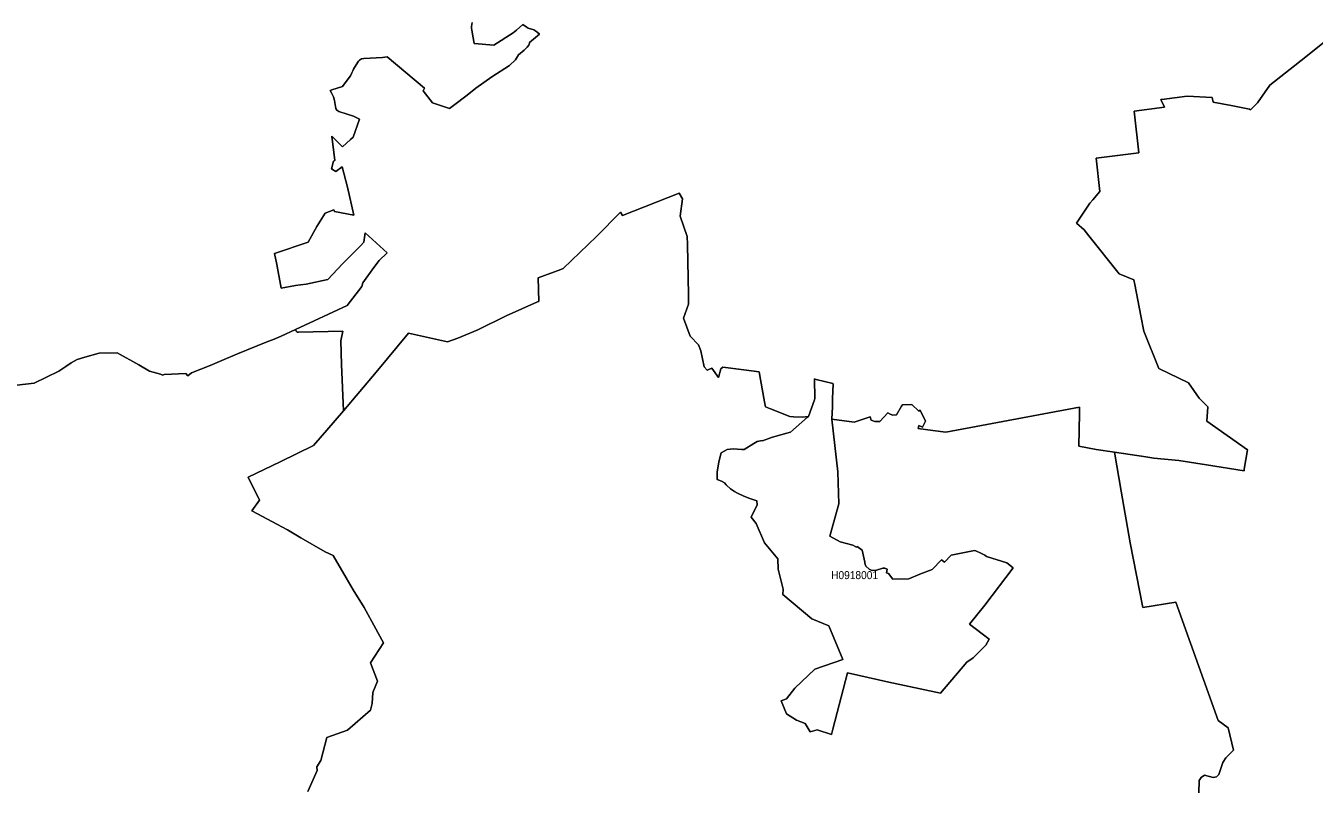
# Model space of a CAD drawing. Extents: x 369010 to 739155, y 6377141 to 6616555.
# Drawn here: x 667746 to 683842, y 6418517 to 6428086 of the extents above; entities that cross this region are included whole.
import ezdxf
from ezdxf.enums import TextEntityAlignment as Align

# ---------------------------------------------------------------- set-up
doc = ezdxf.new("R2010")
doc.units = 0
doc.header["$LTSCALE"] = 40
doc.layers.add('1', color=7, linetype='Continuous', lineweight=13)
doc.layers.add('2', color=7, linetype='Continuous')

msp = doc.modelspace()

# ---------------------------------------------------------------- linework, layer by layer
at = {"layer": '1'}
for points in [[(673321.91, 6428127.97), (673312.81, 6428077.66), (673313.3, 6428055.64), (673318.6, 6428031.48), (673334.65, 6427936.32), (673348.72, 6427864.32), (673592.01, 6427842.14), (673835.3, 6427997.72), (673874.86, 6428028.67), (673953.97, 6428101.49), (673999.48, 6428073.19), (674024.14, 6428056.64), (674093.16, 6428034.79), (674132.71, 6428009.14), (674163.17, 6427981.83), (674041.02, 6427875.08), (674037.88, 6427869.29), (674032.58, 6427843.63), (674010.24, 6427817.98), (673972.01, 6427781.07), (673899.85, 6427720.5), (673863.6, 6427660.09), (673787.31, 6427587.27), (673567.02, 6427446.59), (673369.24, 6427304.75), (673261.33, 6427215.88), (673090.53, 6427089.27), (673038.73, 6427052.86), (673025.33, 6427054.18), (672828.05, 6427120.71), (672710.7, 6427272.98), (672728.25, 6427303.59), (672260.37, 6427695.18), (672201.78, 6427689.22), (671970.9, 6427674.32), (671942.1, 6427673.66), (671917.11, 6427656.95), (671903.54, 6427643.37), (671873.91, 6427597.03), (671839.82, 6427544.73), (671832.37, 6427522.72), (671820.13, 6427498.56), (671803.41, 6427459.17), (671737.54, 6427371.62), (671704.6, 6427326.77), (671568.39, 6427284.89), (671548.53, 6427277.61), (671571.7, 6427239.38), (671588.92, 6427198.17), (671601, 6427150.34), (671621.19, 6427051.37), (671633.93, 6427030.35), (671657.93, 6427012.31), (671762.03, 6426979.37), (671839.16, 6426953.88), (671915.62, 6426919.46), (671916.12, 6426917.64), (671837.5, 6426694.04), (671804.24, 6426663.59), (671702.45, 6426571.07), (671570.05, 6426706.29), (671606.96, 6426401.43), (671591.4, 6426394.65), (671566.24, 6426298.49), (671619.7, 6426263.4), (671697.98, 6426320.83), (671766.01, 6426069.43), (671844.45, 6425718.56), (671602.16, 6425763.08), (671595.04, 6425785.1), (671484.65, 6425744.71), (671383.69, 6425577.39), (671273.8, 6425379.11), (670854.58, 6425237.94), (670882.71, 6425099.58), (670937.82, 6424805.15), (671116.4, 6424836.92), (671176.81, 6424846.52), (671248.14, 6424856.78), (671518.58, 6424912.72), (671702.12, 6425111)], [(673567.02, 6427446.59), (673787.31, 6427587.27), (673863.6, 6427660.09), (673899.85, 6427720.5), (673972.01, 6427781.07), (674010.24, 6427817.98), (674032.58, 6427843.63), (674037.88, 6427869.29), (674041.02, 6427875.08), (674163.17, 6427981.83), (674132.71, 6428009.14), (674093.16, 6428034.79), (674024.14, 6428056.64), (673999.48, 6428073.19), (673953.97, 6428101.49), (673874.86, 6428028.67), (673835.3, 6427997.72), (673592.01, 6427842.14), (673348.72, 6427864.32), (673334.65, 6427936.32), (673318.6, 6428031.48), (673313.3, 6428055.64), (673312.81, 6428077.66), (673321.91, 6428127.97)], [(682967.48, 6422543.04), (683008.86, 6422785.17), (682500.76, 6423142.49), (682513.5, 6423323.72), (682404.77, 6423430.47), (682272.86, 6423623.94), (681901.31, 6423802.69), (681712.47, 6424267.42), (681674.23, 6424460.4), (681600.58, 6424849.34), (681590.65, 6424908.92), (681403.97, 6424984.22), (681025.62, 6425457.56), (680967.37, 6425532.54), (680871.7, 6425619.43), (681038.04, 6425868.01), (681076.43, 6425911.38), (681162.5, 6426012), (681115.99, 6426430.56), (681651.39, 6426495.94), (681593.63, 6427019.26), (681970.65, 6427068.08), (681925.47, 6427161.76), (681937.05, 6427165.4), (682254.82, 6427203.3), (682566.63, 6427188.07), (682578.05, 6427130.97), (682802.47, 6427088.77), (683035.17, 6427044.42), (683046.43, 6427035.81), (683135.14, 6427120.38), (683288.06, 6427342.82), (683738.73, 6427695.84), (684073.55, 6427969.75)], [(684073.55, 6427969.75), (683738.73, 6427695.84), (683288.06, 6427342.82), (683135.14, 6427120.38), (683046.43, 6427035.81), (683035.17, 6427044.42), (682802.47, 6427088.77), (682578.05, 6427130.97), (682566.63, 6427188.07), (682254.82, 6427203.3), (681937.05, 6427165.4), (681925.47, 6427161.76), (681970.65, 6427068.08), (681593.63, 6427019.26), (681651.39, 6426495.94), (681115.99, 6426430.56), (681162.5, 6426012), (681076.43, 6425911.38), (681038.04, 6425868.01), (680871.7, 6425619.43), (680967.37, 6425532.54), (681025.62, 6425457.56), (681403.97, 6424984.22), (681590.65, 6424908.92), (681600.58, 6424849.34), (681674.23, 6424460.4), (681712.47, 6424267.42), (681901.31, 6423802.69), (682272.86, 6423623.94), (682404.77, 6423430.47), (682513.5, 6423323.72), (682500.76, 6423142.49), (683008.86, 6422785.17), (682967.48, 6422543.04), (682968.14, 6422520.2), (682496.95, 6422596.83), (682150.72, 6422649.13), (681837.09, 6422680.24), (681737.29, 6422696.79), (681345.87, 6422757.03), (681431.6, 6422266.15), (681544.81, 6421620.19), (681702.87, 6420815.51), (682114.47, 6420879.89), (682642.27, 6419402.76), (682767.55, 6419311.08), (682832.76, 6419030.88), (682739.58, 6418933.06), (682699.2, 6418875.3), (682648.39, 6418727.67), (682620.42, 6418695.4), (682578.38, 6418686.63), (682469.48, 6418717.74), (682428.27, 6418688.95), (682405.6, 6418651.87), (682399.97, 6418497.29)], [(667634.03, 6423592.83), (667850.18, 6423617.82), (668161.16, 6423766.77), (668247.89, 6423825.86), (668313.59, 6423870.05), (668386.75, 6423912.91), (668483.07, 6423941.22), (668662.64, 6423991.86), (668889.71, 6423996), (669159.32, 6423846.55), (669292.55, 6423769.75), (669431.08, 6423728.87), (669458.05, 6423717.12), (669476.59, 6423727.55), (669747.02, 6423738.14), (669770.03, 6423711.16), (669815.21, 6423745.59), (670048.9, 6423839.1), (670196.7, 6423901), (670392.16, 6423983.92), (670748.49, 6424128.4), (670848.12, 6424168.45), (670937.66, 6424204.86), (671114.42, 6424288.94), (671762.7, 6424589.83), (671944.25, 6424825.67), (671957.83, 6424871.35), (672096.19, 6425061.68), (672161.56, 6425149.39), (672262.85, 6425245.72), (671985.3, 6425498.11), (671969.24, 6425380.93), (671928.2, 6425335.92), (671702.12, 6425111), (671518.58, 6424912.72), (671248.14, 6424856.78), (671176.81, 6424846.52), (671116.4, 6424836.92), (670937.82, 6424805.15), (670882.71, 6425099.58), (670854.58, 6425237.94), (671273.8, 6425379.11), (671383.69, 6425577.39), (671484.65, 6425744.71), (671595.04, 6425785.1), (671602.16, 6425763.08), (671844.45, 6425718.56), (671766.01, 6426069.43), (671697.98, 6426320.83), (671619.7, 6426263.4), (671566.24, 6426298.49), (671591.4, 6426394.65), (671606.96, 6426401.43), (671570.05, 6426706.29), (671702.45, 6426571.07), (671804.24, 6426663.59), (671837.5, 6426694.04), (671916.12, 6426917.64), (671915.62, 6426919.46), (671839.16, 6426953.88), (671762.03, 6426979.37), (671657.93, 6427012.31), (671633.93, 6427030.35), (671621.19, 6427051.37), (671601, 6427150.34), (671588.92, 6427198.17), (671571.7, 6427239.38), (671548.53, 6427277.61), (671568.39, 6427284.89), (671704.6, 6427326.77), (671737.54, 6427371.62), (671803.41, 6427459.17), (671820.13, 6427498.56), (671832.37, 6427522.72), (671839.82, 6427544.73), (671873.91, 6427597.03), (671903.54, 6427643.37), (671917.11, 6427656.95), (671942.1, 6427673.66), (671970.9, 6427674.32), (672201.78, 6427689.22), (672260.37, 6427695.18), (672728.25, 6427303.59), (672710.7, 6427272.98), (672828.05, 6427120.71), (673025.33, 6427054.18), (673038.73, 6427052.86), (673090.53, 6427089.27), (673261.33, 6427215.88), (673369.24, 6427304.75), (673567.02, 6427446.59)], [(671702.12, 6425111), (671928.2, 6425335.92), (671969.24, 6425380.93), (671985.3, 6425498.11), (672262.85, 6425245.72), (672161.56, 6425149.39), (672096.19, 6425061.68), (671957.83, 6424871.35), (671944.25, 6424825.67), (671762.7, 6424589.83), (671114.42, 6424288.94), (671124.68, 6424266.43), (671136.93, 6424257), (671153.14, 6424255.18), (671705.1, 6424267.59), (671680.44, 6424144.95), (671690.7, 6423850.68), (671715.36, 6423271.42), (672122.67, 6423753.53), (672527.66, 6424241.94), (673015.06, 6424135.68), (673143.99, 6424181.53), (673394.73, 6424283.48), (673747.09, 6424459.24), (674137.84, 6424633.52), (674153.57, 6424638.48), (674147.94, 6424934.07), (674429.96, 6425040.66), (674457.93, 6425052.24), (674874.5, 6425451.44), (675176.71, 6425757.29), (675200.54, 6425714.59), (675909.4, 6425990.82), (675949.78, 6425920.97), (675919.99, 6425705.16), (676008.7, 6425452.76), (676012.34, 6425350.15), (676025.75, 6424722.56), (676024.59, 6424614.98), (676024.42, 6424605.05), (675961.7, 6424431.6), (676046.27, 6424205.03), (676148.55, 6424096.95), (676180.49, 6424022.15), (676222.7, 6423823.38), (676259.44, 6423781.17), (676317.2, 6423806.16), (676399.46, 6423688.99), (676427.59, 6423797.06), (676453.08, 6423816.92), (676716.4, 6423782.5), (676909.87, 6423759.82), (676925.26, 6423665.49), (676975.74, 6423384.46), (676987.66, 6423322.4), (677048.23, 6423294.92), (677289.87, 6423200.09), (677335.88, 6423195.79), (677449.58, 6423194.3), (677525.88, 6423201.58), (677600.19, 6423410.44), (677602.01, 6423424.84), (677598.86, 6423671.44), (677620.05, 6423664.66), (677827.59, 6423613.68), (677833.55, 6423610.54), (677825.27, 6423423.52), (677825.44, 6423319.91), (677816.83, 6423167.48), (678093.22, 6423131.74), (678293.98, 6423196.12), (678307.55, 6423153.25), (678355.05, 6423138.85), (678414.8, 6423140.18), (678517.41, 6423246.26), (678543.23, 6423231.87), (678577.98, 6423218.96), (678622.67, 6423223.26), (678685.73, 6423330.67), (678700.46, 6423347.06), (678813.33, 6423351.36), (678903.7, 6423266.95), (678918.92, 6423278.37), (678984.13, 6423142.66), (678947.39, 6423068.51), (678903.2, 6423090.53), (678893.77, 6423049.15), (679077.31, 6423026.14), (679239.01, 6423005.46), (680909.94, 6423319.09), (680910.1, 6423238.15), (680901.99, 6422829.86), (681116.15, 6422788.98), (681345.87, 6422757.03), (681737.29, 6422696.79), (681837.09, 6422680.24), (682150.72, 6422649.13), (682496.95, 6422596.83), (682968.14, 6422520.2), (682967.48, 6422543.04)], [(679504.15, 6420129.16), (679173.8, 6419743.7), (678529.82, 6419881.4), (678012.46, 6419996.92), (677829.58, 6419291.05), (677811.2, 6419227.17), (677630.81, 6419285.92), (677545.41, 6419259.44), (677481.02, 6419364.53), (677376.09, 6419404.75), (677249.48, 6419483.7), (677183.94, 6419645.39), (677250.64, 6419673.53), (677352.26, 6419806.93), (677604.99, 6420041.94), (677952.38, 6420164.75), (677780.42, 6420585.95), (677564.77, 6420671.85), (677201.98, 6420975.55), (677209.76, 6421041.92), (677144.89, 6421290.83), (677141.91, 6421421.58), (676973.26, 6421622.17), (676870.98, 6421864.8), (676809.57, 6421941.43), (676885.04, 6422098.66), (676879.42, 6422147.32), (676793.02, 6422177.27), (676716.4, 6422206.4), (676636.29, 6422242.48), (676598.89, 6422263.67), (676548.57, 6422295.77), (676499.09, 6422342.45), (676494.79, 6422348.57), (676473.11, 6422370.58), (676438.85, 6422391.6), (676381.58, 6422413.61), (676385.06, 6422503.15), (676403.76, 6422634.73), (676434.38, 6422746.77), (676508.85, 6422789.97), (676582.01, 6422796.09), (676690.74, 6422788.31), (676719.04, 6422789.47), (676841.35, 6422865.44), (676883.72, 6422887.12), (676943.63, 6422899.04), (676950.58, 6422896.72), (677063.46, 6422936.61), (677132.14, 6422957.79), (677301.45, 6423004.63), (677513.79, 6423190.99), (677525.88, 6423201.58), (677449.58, 6423194.3), (677335.88, 6423195.79), (677289.87, 6423200.09), (677048.23, 6423294.92), (676987.66, 6423322.4), (676975.74, 6423384.46), (676925.26, 6423665.49), (676909.87, 6423759.82), (676716.4, 6423782.5), (676453.08, 6423816.92), (676427.59, 6423797.06), (676399.46, 6423688.99), (676317.2, 6423806.16), (676259.44, 6423781.17), (676222.7, 6423823.38), (676180.49, 6424022.15), (676148.55, 6424096.95), (676046.27, 6424205.03), (675961.7, 6424431.6), (676024.42, 6424605.05), (676025.75, 6424722.56), (676012.34, 6425350.15), (676008.7, 6425452.76), (675919.99, 6425705.16), (675949.78, 6425920.97), (675909.4, 6425990.82), (675200.54, 6425714.59), (675176.71, 6425757.29), (674874.5, 6425451.44), (674457.93, 6425052.24), (674429.96, 6425040.66), (674147.94, 6424934.07), (674153.57, 6424638.48), (674137.84, 6424633.52), (673747.09, 6424459.24), (673394.73, 6424283.48), (673143.99, 6424181.53), (673015.06, 6424135.68), (672527.66, 6424241.94), (672122.67, 6423753.53), (671715.36, 6423271.42)], [(671271.31, 6418515.17), (671386.17, 6418776.33), (671384.02, 6418823.5), (671433.51, 6418902.94), (671506.5, 6419188.6), (671764.02, 6419280.13), (672054.64, 6419531.36), (672075, 6419615.27), (672080.63, 6419750.99), (672140.54, 6419891.83), (672052.49, 6420122.38), (672215.02, 6420372.29), (672193.67, 6420408.04), (672117.7, 6420545.74), (671974.38, 6420813.52), (671838, 6421033.97), (671750.45, 6421182.59), (671585.44, 6421465.11), (671486.14, 6421508.14), (671180.62, 6421683.74), (671016.77, 6421783.21), (670572.23, 6422019.88), (670664.58, 6422153.28), (670524.23, 6422443.74), (670922.76, 6422634.89), (671341.82, 6422840.45), (671508.65, 6423029.45), (671715.36, 6423271.42), (671690.7, 6423850.68), (671680.44, 6424144.95), (671705.1, 6424267.59), (671153.14, 6424255.18), (671136.93, 6424257), (671124.68, 6424266.43), (671114.42, 6424288.94), (670937.66, 6424204.86), (670848.12, 6424168.45), (670748.49, 6424128.4), (670392.16, 6423983.92), (670196.7, 6423901), (670048.9, 6423839.1), (669815.21, 6423745.59), (669770.03, 6423711.16), (669747.02, 6423738.14), (669476.59, 6423727.55), (669458.05, 6423717.12), (669431.08, 6423728.87), (669292.55, 6423769.75), (669159.32, 6423846.55), (668889.71, 6423996), (668662.64, 6423991.86), (668483.07, 6423941.22), (668386.75, 6423912.91), (668313.59, 6423870.05), (668247.89, 6423825.86), (668161.16, 6423766.77), (667850.18, 6423617.82), (667634.03, 6423592.83)], [(677525.88, 6423201.58), (677513.79, 6423190.99), (677301.45, 6423004.63), (677132.14, 6422957.79), (677063.46, 6422936.61), (676950.58, 6422896.72), (676943.63, 6422899.04), (676883.72, 6422887.12), (676841.35, 6422865.44), (676719.04, 6422789.47), (676690.74, 6422788.31), (676582.01, 6422796.09), (676508.85, 6422789.97), (676434.38, 6422746.77), (676403.76, 6422634.73), (676385.06, 6422503.15), (676381.58, 6422413.61), (676438.85, 6422391.6), (676473.11, 6422370.58), (676494.79, 6422348.57), (676499.09, 6422342.45), (676548.57, 6422295.77), (676598.89, 6422263.67), (676636.29, 6422242.48), (676716.4, 6422206.4), (676793.02, 6422177.27), (676879.42, 6422147.32), (676885.04, 6422098.66), (676809.57, 6421941.43), (676870.98, 6421864.8), (676973.26, 6421622.17), (677141.91, 6421421.58), (677144.89, 6421290.83), (677209.76, 6421041.92), (677201.98, 6420975.55), (677564.77, 6420671.85), (677780.42, 6420585.95), (677952.38, 6420164.75), (677604.99, 6420041.94), (677352.26, 6419806.93), (677250.64, 6419673.53), (677183.94, 6419645.39), (677249.48, 6419483.7), (677376.09, 6419404.75), (677481.02, 6419364.53), (677545.41, 6419259.44), (677630.81, 6419285.92), (677811.2, 6419227.17), (677829.58, 6419291.05), (678012.46, 6419996.92), (678529.82, 6419881.4), (679173.8, 6419743.7), (679504.15, 6420129.16), (679582.59, 6420184.94), (679741.64, 6420343.66), (679780.04, 6420416.64), (679537.74, 6420605.15), (679726.25, 6420840.83), (680079.11, 6421308.21), (680002.15, 6421371.6), (679749.75, 6421449.88), (679726.58, 6421467.1), (679687.19, 6421488.28), (679616.52, 6421520.39), (679597.82, 6421524.86), (679307.36, 6421467.26), (679225.44, 6421379.21), (679187.87, 6421408.34), (679068.54, 6421287.86), (678914.62, 6421228.11), (678779.4, 6421170.84), (678579.64, 6421167.2), (678525.35, 6421238.2), (678498.54, 6421247.47), (678508.47, 6421291.83), (678476.53, 6421306.56), (678453.69, 6421303.58), (678371.93, 6421279.75), (678322.28, 6421276.6), (678306.23, 6421278.75), (678283.55, 6421293.98), (678242.67, 6421329.56), (678238.37, 6421342.31), (678226.45, 6421367.3), (678229.76, 6421380.87), (678196.83, 6421528.17), (678131.62, 6421577.49), (678124.17, 6421568.22), (678076.67, 6421590.89), (677920.93, 6421634.42), (677791.18, 6421706.08), (677904.55, 6422111.24), (677889.65, 6422509.61), (677816.83, 6423167.48), (677825.44, 6423319.91), (677825.27, 6423423.52), (677833.55, 6423610.54), (677827.59, 6423613.68), (677620.05, 6423664.66), (677598.86, 6423671.44)], [(677598.86, 6423671.44), (677602.01, 6423424.84), (677600.19, 6423410.44), (677525.88, 6423201.58)], [(671715.36, 6423271.42), (671508.65, 6423029.45), (671341.82, 6422840.45), (670922.76, 6422634.89), (670524.23, 6422443.74), (670664.58, 6422153.28), (670572.23, 6422019.88), (671016.77, 6421783.21), (671180.62, 6421683.74), (671486.14, 6421508.14), (671585.44, 6421465.11), (671750.45, 6421182.59), (671838, 6421033.97), (671974.38, 6420813.52), (672117.7, 6420545.74), (672193.67, 6420408.04), (672215.02, 6420372.29), (672052.49, 6420122.38), (672140.54, 6419891.83), (672080.63, 6419750.99), (672075, 6419615.27), (672054.64, 6419531.36), (671764.02, 6419280.13), (671506.5, 6419188.6), (671433.51, 6418902.94), (671384.02, 6418823.5), (671386.17, 6418776.33), (671271.31, 6418515.17)], [(682399.97, 6418497.29), (682405.6, 6418651.87), (682428.27, 6418688.95), (682469.48, 6418717.74), (682578.38, 6418686.63), (682620.42, 6418695.4), (682648.39, 6418727.67), (682699.2, 6418875.3), (682739.58, 6418933.06), (682832.76, 6419030.88), (682767.55, 6419311.08), (682642.27, 6419402.76), (682114.47, 6420879.89), (681702.87, 6420815.51), (681544.81, 6421620.19), (681431.6, 6422266.15), (681345.87, 6422757.03), (681116.15, 6422788.98), (680901.99, 6422829.86), (680910.1, 6423238.15), (680909.94, 6423319.09), (679239.01, 6423005.46), (679077.31, 6423026.14), (678893.77, 6423049.15), (678903.2, 6423090.53), (678947.39, 6423068.51), (678984.13, 6423142.66), (678918.92, 6423278.37), (678903.7, 6423266.95), (678813.33, 6423351.36), (678700.46, 6423347.06), (678685.73, 6423330.67), (678622.67, 6423223.26), (678577.98, 6423218.96), (678543.23, 6423231.87), (678517.41, 6423246.26), (678414.8, 6423140.18), (678355.05, 6423138.85), (678307.55, 6423153.25), (678293.98, 6423196.12), (678093.22, 6423131.74), (677816.83, 6423167.48), (677889.65, 6422509.61), (677904.55, 6422111.24), (677791.18, 6421706.08), (677920.93, 6421634.42), (678076.67, 6421590.89), (678124.17, 6421568.22), (678131.62, 6421577.49), (678196.83, 6421528.17), (678229.76, 6421380.87), (678226.45, 6421367.3), (678238.37, 6421342.31), (678242.67, 6421329.56), (678283.55, 6421293.98), (678306.23, 6421278.75), (678322.28, 6421276.6), (678371.93, 6421279.75), (678453.69, 6421303.58), (678476.53, 6421306.56), (678508.47, 6421291.83), (678498.54, 6421247.47), (678525.35, 6421238.2), (678579.64, 6421167.2), (678779.4, 6421170.84), (678914.62, 6421228.11), (679068.54, 6421287.86), (679187.87, 6421408.34), (679225.44, 6421379.21), (679307.36, 6421467.26), (679597.82, 6421524.86), (679616.52, 6421520.39), (679687.19, 6421488.28), (679726.58, 6421467.1), (679749.75, 6421449.88), (680002.15, 6421371.6), (680079.11, 6421308.21), (679726.25, 6420840.83), (679537.74, 6420605.15), (679780.04, 6420416.64), (679741.64, 6420343.66), (679582.59, 6420184.94), (679504.15, 6420129.16)]]:
    msp.add_lwpolyline(points, dxfattribs=at)

# ---------------------------------------------------------------- texts
at = {"layer": '2', "width": 0.95}
msp.add_text('H0918001', height=100, dxfattribs=at).set_placement((678100.14, 6421168.08), align=Align.CENTER)

doc.saveas('drawing.dxf')
